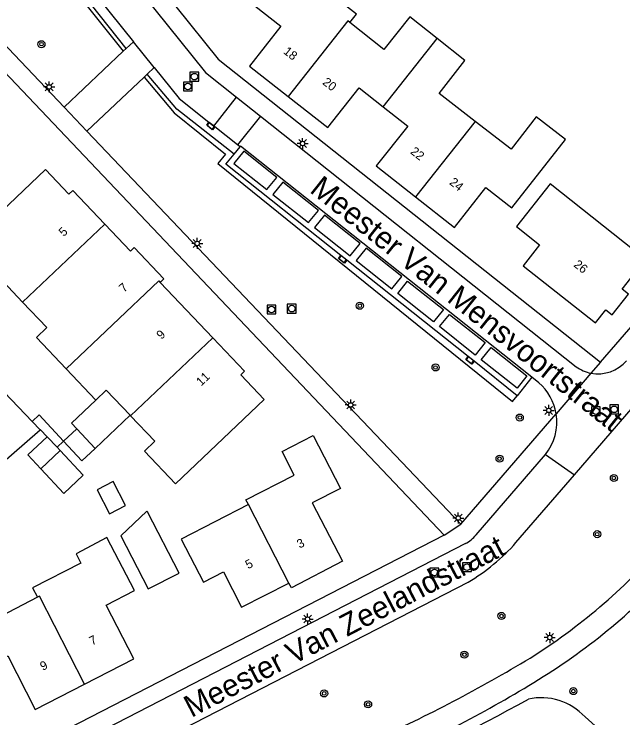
# Model space of a CAD drawing. Extents: x 135999 to 138000, y 396000 to 398501.
# Drawn here: x 137090.8 to 137159.8, y 398258.2 to 398338 of the extents above; entities that cross this region are included whole.
import ezdxf

# ---------------------------------------------------------------- set-up
doc = ezdxf.new("R2010")
doc.units = 0
for name, color, linetype in [('gg-afsc-hekwerk', 7, 'Continuous'), ('gg-anno-huisnummerreeks BGT', 7, 'Continuous'), ('gg-anno-openbare ruimte label', 7, 'Continuous'), ('gg-bbg-bijgebouw', 7, 'Continuous'), ('gg-bbg-hoofdgebouw', 7, 'Continuous'), ('gg-bbg-luifel en loopbrug', 7, 'Continuous'), ('gg-bbg-tussenscheiding', 7, 'Continuous'), ('gg-knt-BGT kruinlijn', 7, 'Continuous'), ('gg-knt-verharding', 7, 'Continuous'), ('gg-knt-verharding nz', 7, 'Continuous'), ('gt-grn-groengrens', 7, 'Continuous'), ('gt-grn-weggrens', 7, 'Continuous'), ('gt-symb-boom', 7, 'Continuous'), ('gt-symb-kolk', 7, 'Continuous'), ('gt-symb-lichtmast', 7, 'Continuous'), ('gt-symb-rioolschacht', 7, 'Continuous')]:
    doc.layers.add(name, color=color, linetype=linetype)

# ---------------------------------------------------------------- blocks, each defined once
blk = doc.blocks.new('gt0-LMAST')
at = {"layer": 'gt-symb-lichtmast'}
for p, q in [((-0.182, 0.173), (-0.447, 0.438)), ((-0.005, 0.246), (-0.005, 0.621)), ((0.172, 0.173), (0.437, 0.438)), ((-0.255, -0.004), (-0.63, -0.004)), ((-0.182, -0.181), (-0.447, -0.446)), ((-0.005, -0.254), (-0.005, -0.629)), ((0.437, -0.446), (0.172, -0.181)), ((0.245, -0.004), (0.62, -0.004))]:
    blk.add_line(p, q, dxfattribs=at)
blk.add_circle((-0.005, -0.004), 0.25, dxfattribs=at)
blk = doc.blocks.new('gt0-BOOM')
at = {"layer": 'gt-symb-boom'}
for radius in [0.4, 0.2]:
    blk.add_circle((0, 0), radius, dxfattribs=at)
blk = doc.blocks.new('gt0-RS')
at = {"layer": 'gt-symb-rioolschacht'}
blk.add_lwpolyline([(-0.5, -0.5), (0.5, -0.5), (0.5, 0.5), (-0.5, 0.5)], close=True, dxfattribs=at)
blk.add_circle((0, 0), 0.375, dxfattribs=at)
blk = doc.blocks.new('gt0-KOLK')
at = {"layer": 'gt-symb-kolk'}
blk.add_lwpolyline([(0, 0), (0.375, 0), (0.375, 0.4), (-0.375, 0.4), (-0.375, 0), (0, 0)], dxfattribs=at)

msp = doc.modelspace()

# ---------------------------------------------------------------- linework, layer by layer
at = {"layer": 'gg-afsc-hekwerk'}
msp.add_line((137096.396, 398289.588), (137095.651, 398288.888), dxfattribs=at)
for points in [[(137092.829, 398291.826), (137093.63, 398292.569), (137096.396, 398289.588)], [(137094.541, 398290.068), (137093.777, 398290.882), (137093.755, 398290.861)]]:
    msp.add_lwpolyline(points, dxfattribs=at)
at = {"layer": 'gg-bbg-bijgebouw'}
for p, q in [((137097.883, 398290.967), (137096.396, 398289.588)), ((137097.899, 398290.982), (137097.883, 398290.967)), ((137099.975, 398288.744), (137097.899, 398290.982)), ((137094.541, 398290.068), (137095.651, 398288.888)), ((137095.651, 398288.888), (137096.003, 398288.513)), ((137096.003, 398288.513), (137093.803, 398286.464))]:
    msp.add_line(p, q, dxfattribs=at)
for points in [[(137093.803, 398286.464), (137092.341, 398288.02), (137094.541, 398290.068)], [(137096.396, 398289.588), (137098.472, 398287.35), (137099.975, 398288.744)], [(137100.207, 398284.054), (137101.609, 398281.345), (137103.429, 398282.287), (137102.028, 398284.996), (137100.207, 398284.054)], [(137105.907, 398281.582), (137105.84, 398281.662), (137102.88, 398278.84), (137105.973, 398272.842), (137109.5, 398274.623), (137105.907, 398281.582)]]:
    msp.add_lwpolyline(points, dxfattribs=at)
at = {"layer": 'gg-bbg-hoofdgebouw'}
for p, q in [((137107.343, 398307.59), (137113.307, 398301.319)), ((137100.049, 398294.247), (137096.686, 398297.788)), ((137103.989, 398292.473), (137103.948, 398292.517))]:
    msp.add_line(p, q, dxfattribs=at)
for points in [[(137125.377, 398341.323), (137127.473, 398344.015), (137124.128, 398346.62), (137118.097, 398338.942), (137121.026, 398336.624), (137117.489, 398332.12), (137121.874, 398328.662)], [(137128.84, 398337.047), (137129.589, 398337.995), (137125.377, 398341.323)], [(137138.737, 398335.229), (137135.638, 398337.678), (137132.719, 398333.983), (137128.84, 398337.047)], [(137143.045, 398325.846), (137138.964, 398329.012), (137141.868, 398332.756), (137138.737, 398335.229)], [(137121.874, 398328.662), (137126.352, 398325.132), (137129.909, 398329.644), (137132.644, 398327.488)], [(137132.644, 398327.488), (137135.406, 398325.31), (137131.851, 398320.796), (137136.306, 398317.284)], [(137136.306, 398317.284), (137140.698, 398313.822), (137144.262, 398318.331), (137147.204, 398316.032), (137153.318, 398323.78), (137149.985, 398326.366), (137147.125, 398322.68), (137143.045, 398325.846)], [(137091.751, 398305.359), (137088.994, 398308.263), (137087.803, 398307.139), (137084.286, 398310.837), (137094.349, 398320.4), (137097, 398317.606), (137097.435, 398318.019), (137101.063, 398314.2)], [(137151.574, 398318.762), (137147.73, 398313.91), (137150.363, 398311.827), (137148.491, 398309.455), (137156.694, 398302.992), (137157.872, 398304.48), (137158.608, 398303.897), (137160.446, 398306.239), (137159.719, 398306.815), (137162.385, 398310.184), (137151.574, 398318.762)], [(137101.063, 398314.2), (137103.97, 398311.139), (137104.405, 398311.552), (137107.777, 398308.004), (137107.343, 398307.59)], [(137096.686, 398297.788), (137093.323, 398301.329), (137094.508, 398302.455), (137091.751, 398305.359)], [(137103.989, 398292.473), (137106.743, 398289.573), (137105.555, 398288.452), (137109.072, 398284.745), (137119.137, 398294.315), (137116.482, 398297.113), (137116.908, 398297.533), (137113.307, 398301.319)], [(137103.948, 398292.517), (137101.235, 398295.373), (137100.049, 398294.247)], [(137117.351, 398282.395), (137117.075, 398282.934), (137122.547, 398285.738), (137121.166, 398288.418), (137124.687, 398290.232), (137127.78, 398284.218), (137124.597, 398282.58), (137128.007, 398275.971), (137122.228, 398272.973), (137121.937, 398273.498)], [(137117.351, 398282.395), (137109.728, 398278.482), (137112.266, 398273.591), (137114.529, 398274.765), (137116.578, 398270.749), (137121.937, 398273.498)], [(137098.777, 398262.04), (137104.36, 398264.909), (137101.231, 398270.997), (137104.424, 398272.638), (137101.315, 398278.65), (137097.807, 398276.832), (137098.356, 398275.767), (137092.884, 398272.962), (137093.436, 398271.894)], [(137093.436, 398271.894), (137088.41, 398269.304), (137087.314, 398271.439), (137083.791, 398269.631), (137086.885, 398263.617), (137090.071, 398265.254), (137093.193, 398259.17), (137098.777, 398262.04)]]:
    msp.add_lwpolyline(points, dxfattribs=at)
at = {"layer": 'gg-bbg-luifel en loopbrug'}
msp.add_line((137099.975, 398288.744), (137103.948, 398292.517), dxfattribs=at)
for points in [[(137100.049, 398294.247), (137097.28, 398291.617), (137097.883, 398290.967)], [(137093.803, 398286.464), (137096.428, 398283.671), (137098.619, 398285.729), (137096.003, 398288.513)]]:
    msp.add_lwpolyline(points, dxfattribs=at)
at = {"layer": 'gg-bbg-tussenscheiding'}
for p, q in [((137132.644, 398327.488), (137138.737, 398335.229)), ((137143.045, 398325.846), (137136.306, 398317.284)), ((137091.751, 398305.359), (137101.063, 398314.2)), ((137103.989, 398292.473), (137113.307, 398301.319)), ((137121.937, 398273.498), (137117.351, 398282.395))]:
    msp.add_line(p, q, dxfattribs=at)
for points in [[(137128.84, 398337.047), (137128.614, 398337.225), (137121.874, 398328.662)], [(137096.686, 398297.788), (137107.185, 398307.756), (137107.343, 398307.59)], [(137098.777, 398262.04), (137093.672, 398272.015), (137093.436, 398271.894)]]:
    msp.add_lwpolyline(points, dxfattribs=at)
at = {"layer": 'gg-knt-BGT kruinlijn'}
msp.add_line((137159.415, 398254.902), (137155.512, 398258.335), dxfattribs=at)
for centre, radius, start, end in [((137049.816, 398439.893), 205.166, 287.14507, 298.94093), ((137150.525, 398253.673), 6.827, 43.07118, 102.06928)]:
    msp.add_arc(centre, radius, start, end, dxfattribs=at)
at = {"layer": 'gg-knt-verharding'}
for p, q in [((137097.935, 398342.833), (137104.308, 398334.879)), ((137080.959, 398340.648), (137139.553, 398278.942)), ((137157.254, 398298.532), (137191.643, 398338.336)), ((137104.308, 398334.879), (137103.5, 398334.113)), ((137103.159, 398333.79), (137096.463, 398327.448)), ((137103.5, 398334.113), (137103.159, 398333.79)), ((137106.666, 398331.945), (137105.878, 398331.202)), ((137105.878, 398331.202), (137105.523, 398330.867)), ((137105.523, 398330.867), (137099.031, 398324.743)), ((137113.417, 398325.315), (137116, 398328.571)), ((137116, 398328.571), (137118.712, 398326.42)), ((137118.712, 398326.42), (137116.13, 398323.164)), ((137118.712, 398326.42), (137154.502, 398298.024)), ((137099.031, 398324.743), (137141.436, 398280.159)), ((137113.546, 398325.212), (137113.417, 398325.315)), ((137116.13, 398323.164), (137113.546, 398325.212)), ((137116.401, 398322.949), (137116.13, 398323.164)), ((137115.719, 398322.122), (137116.401, 398322.949)), ((137142.256, 398299.185), (137128.494, 398310.094)), ((137147.815, 398294.743), (137142.928, 398298.648)), ((137092.829, 398291.826), (137087.583, 398297.297)), ((137149.474, 398296.84), (137147.815, 398294.743)), ((137150.27, 398296.215), (137149.474, 398296.84)), ((137154.332, 398285.78), (137160.977, 398293.477)), ((137141.436, 398280.159), (137152.25, 398292.693)), ((137143.153, 398278.967), (137151.014, 398288.062)), ((137147.686, 398278.082), (137154.332, 398285.78)), ((137139.553, 398278.942), (137053.69, 398234.765)), ((137141.946, 398277.982), (137042.295, 398226.677)), ((137044.131, 398223.11), (137142.253, 398273.611))]:
    msp.add_line(p, q, dxfattribs=at)
for points in [[(137095.57, 398352.454), (137112.473, 398331.37), (137116, 398328.571)], [(137099.52, 398350.853), (137113.924, 398332.88), (137157.254, 398298.532)], [(137096.463, 398327.448), (137085.18, 398339.327), (137094.668, 398346.909)], [(137106.666, 398331.945), (137109.501, 398328.42), (137112.872, 398325.748)], [(137113.546, 398325.212), (137113.289, 398324.897), (137112.619, 398325.429), (137112.872, 398325.748)], [(137127.822, 398310.627), (137114.787, 398320.994), (137115.719, 398322.122)], [(137128.494, 398310.094), (137128.245, 398309.777), (137127.57, 398310.309), (137127.822, 398310.627)], [(137142.928, 398298.648), (137142.679, 398298.328), (137141.993, 398298.855), (137142.256, 398299.185)], [(137059.376, 398288.795), (137049.481, 398280.383), (137060.312, 398263.013), (137066.582, 398267.198), (137093.755, 398290.861)]]:
    msp.add_lwpolyline(points, dxfattribs=at)
for centre, radius, start, end in [((137156.983, 398301.481), 4.256, 259.26489, 319.42296), ((137156.985, 398301.484), 4.259, 234.33287, 259.23718), ((137146.463, 398291.757), 5.862, 9.18585, 49.50185), ((137146.465, 398291.757), 5.86, 320.91797, 9.19456), ((137140.421, 398281.083), 3.456, 296.19, 322.2439), ((137131.038, 398292.776), 22.205, 300.33619, 318.56806), ((137113.428, 398322.121), 67.452, 302.11745, 318.81224), ((137113.803, 398322.004), 69.723, 302.0302, 318.81513), ((137059.886, 398413.793), 173.593, 294.40624, 300.99855), ((137079.007, 398377.535), 135.255, 293.40129, 302.05038)]:
    msp.add_arc(centre, radius, start, end, dxfattribs=at)
at = {"layer": 'gg-knt-verharding nz'}
for p, q in [((137106.666, 398331.945), (137104.308, 398334.879)), ((137099.031, 398324.743), (137096.463, 398327.448)), ((137112.872, 398325.748), (137113.417, 398325.315)), ((137128.494, 398310.094), (137127.822, 398310.627)), ((137142.928, 398298.648), (137142.256, 398299.185)), ((137092.829, 398291.826), (137093.755, 398290.861))]:
    msp.add_line(p, q, dxfattribs=at)
for points in [[(137116.834, 398322.466), (137115.715, 398321.071), (137119.443, 398318.106), (137120.583, 398319.492), (137116.834, 398322.466)], [(137149.474, 398296.84), (137116.471, 398323.034), (137116.401, 398322.949)], [(137121.256, 398318.957), (137120.13, 398317.568), (137124.175, 398314.359), (137125.299, 398315.748), (137121.256, 398318.957)], [(137125.971, 398315.22), (137124.846, 398313.821), (137128.895, 398310.609), (137130.015, 398311.992), (137125.971, 398315.22)], [(137130.689, 398311.461), (137129.574, 398310.063), (137133.612, 398306.853), (137134.739, 398308.246), (137130.689, 398311.461)], [(137135.402, 398307.722), (137139.454, 398304.504), (137138.34, 398303.1), (137134.288, 398306.318), (137135.402, 398307.722)], [(137139.007, 398302.571), (137140.134, 398303.965), (137144.185, 398300.757), (137143.074, 398299.355), (137139.007, 398302.571)], [(137143.745, 398298.822), (137144.858, 398300.223), (137148.911, 398297.012), (137147.83, 398295.611), (137143.745, 398298.822)]]:
    msp.add_lwpolyline(points, dxfattribs=at)
at = {"layer": 'gt-grn-groengrens'}
for points in [[(137103.5, 398334.113), (137094.618, 398345.323), (137094.208, 398345.02), (137103.159, 398333.79)], [(137115.719, 398322.122), (137109.249, 398327.231), (137105.878, 398331.202)], [(137105.523, 398330.867), (137108.923, 398326.802), (137114.75, 398322.137), (137113.896, 398321.052), (137147.299, 398294.09), (137147.815, 398294.743)]]:
    msp.add_lwpolyline(points, dxfattribs=at)
at = {"layer": 'gt-grn-weggrens'}
for p, q in [((137157.254, 398298.532), (137156.19, 398297.3)), ((137156.19, 398297.3), (137152.25, 398292.693)), ((137151.014, 398288.062), (137154.332, 398285.78)), ((137139.553, 398278.942), (137141.436, 398280.159))]:
    msp.add_line(p, q, dxfattribs=at)

# ---------------------------------------------------------------- block references
at = {"layer": 'gt-symb-boom'}
for p in [(137093.887, 398334.592), (137129.981, 398304.938), (137138.568, 398297.943), (137148.115, 398292.266), (137145.821, 398287.603), (137158.784, 398285.402), (137156.895, 398279.043), (137146.038, 398269.775), (137141.841, 398265.383), (137154.194, 398261.252), (137125.937, 398260.988), (137130.919, 398259.749)]:
    msp.add_blockref('gt0-BOOM', p, dxfattribs=at)
at = {"layer": 'gt-symb-kolk'}
for p, rotation in [((137113.209, 398325.48), 141.58848576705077), ((137128.158, 398310.36), 141.59982328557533), ((137142.592, 398298.916), 141.37547937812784)]:
    msp.add_blockref('gt0-KOLK', p, dxfattribs=dict(at, rotation=rotation))
at = {"layer": 'gt-symb-lichtmast'}
for p in [(137094.766, 398329.757), (137123.503, 398323.335), (137111.55, 398312.005), (137128.949, 398293.695), (137151.402, 398293.072), (137141.146, 398280.877), (137124.066, 398269.423), (137151.515, 398267.329)]:
    msp.add_blockref('gt0-LMAST', p, dxfattribs=at)
at = {"layer": 'gt-symb-rioolschacht'}
for p in [(137111.223, 398330.913), (137110.474, 398329.793), (137119.977, 398304.518), (137122.262, 398304.612), (137158.826, 398293.193), (137156.735, 398292.989), (137138.434, 398274.696), (137142.133, 398275.31)]:
    msp.add_blockref('gt0-RS', p, dxfattribs=at)

# ---------------------------------------------------------------- texts
at = {"layer": 'gg-anno-huisnummerreeks BGT'}
for s, rotation, p in [('18', 321.7, (137121.238, 398333.621)), ('20', 321.7, (137125.67, 398330.127)), ('22', 321.8, (137135.634, 398322.268)), ('24', 321.8, (137140.057, 398318.781)), ('5', 43.5, (137096.411, 398312.725)), ('26', 321.8, (137154.148, 398309.452)), ('7', 43.5, (137103.254, 398306.393)), ('9', 43.6, (137107.491, 398301.068)), ('11', 43.6, (137111.991, 398295.771)), ('3', 27.4, (137123.161, 398277.4)), ('5', 27.2, (137117.314, 398275.06)), ('7', 27.2, (137099.623, 398266.409)), ('9', 27.2, (137094.04, 398263.54))]:
    msp.add_text(s, height=1, rotation=rotation, dxfattribs=at).set_placement(p)
at = {"layer": 'gg-anno-openbare ruimte label'}
for s, rotation, p in [('Meester Van Mensvoortstraat', 321.5, (137124.184, 398317.888)), ('Meester Van Zeelandstraat', 27.5, (137110.885, 398258.203))]:
    msp.add_text(s, height=2.5, rotation=rotation, dxfattribs=at).set_placement(p)

doc.saveas('drawing.dxf')
